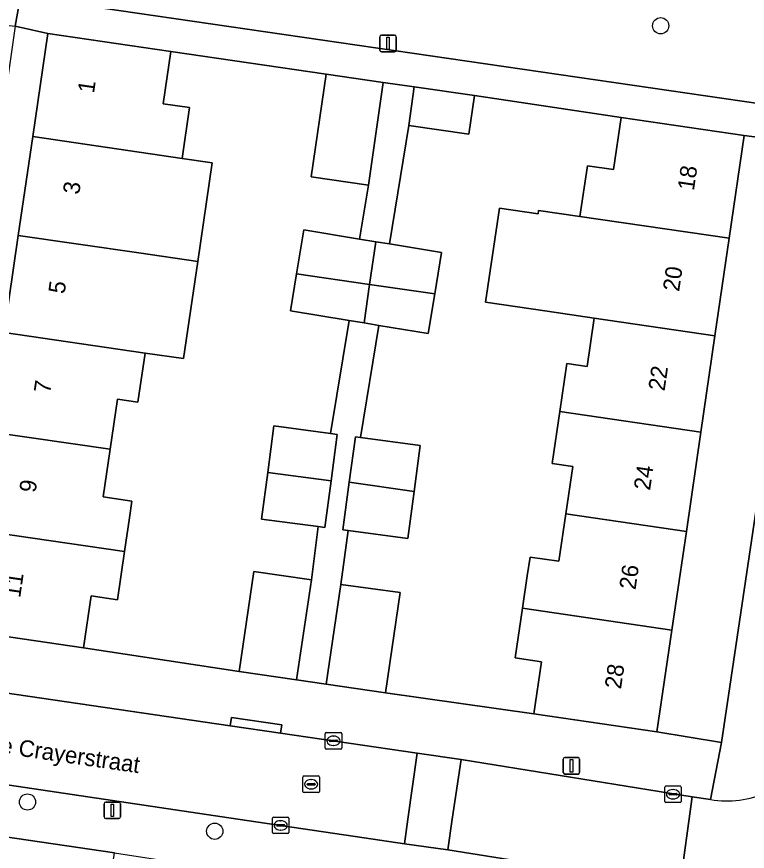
# Model space of a CAD drawing. Extents: x 163683 to 164494, y 382709 to 383872.
# Drawn here: x 164169 to 164213, y 382998.1 to 383048.4 of the extents above; entities that cross this region are included whole.
import ezdxf

# ---------------------------------------------------------------- set-up
doc = ezdxf.new("R2010")
doc.units = 0
for name, color, linetype in [('IMGEO_Boom', 7, 'Continuous'), ('IMGEO_Erf', 7, 'Continuous'), ('IMGEO_Groenvoorziening', 7, 'Continuous'), ('IMGEO_Kolk', 7, 'Continuous'), ('IMGEO_Lichtmast', 7, 'Continuous'), ('IMGEO_Muur', 7, 'Continuous'), ('IMGEO_Openbare_ruimte_label', 7, 'Continuous'), ('IMGEO_Pand', 7, 'Continuous'), ('IMGEO_Pand_nummerreeks', 7, 'Continuous'), ('IMGEO_Rijbaan_lokaal_open', 7, 'Continuous'), ('IMGEO_Rioolput', 7, 'Continuous'), ('IMGEO_Voetpad_halfverhard', 7, 'Continuous'), ('IMGEO_Voetpad_open', 7, 'Continuous')]:
    doc.layers.add(name, color=color, linetype=linetype)

msp = doc.modelspace()

# ---------------------------------------------------------------- linework, layer by layer
at = {"layer": 'IMGEO_Boom'}
for centre in [(164207.824, 383047.826), (164169.644, 383001.028), (164180.935, 382999.267)]:
    msp.add_circle(centre, 0.489, dxfattribs=at)
at = {"layer": 'IMGEO_Erf'}
for points in [[(164189.041, 383030.054), (164185.499, 383030.634), (164185.865, 383032.877), (164186.297, 383035.515), (164189.666, 383034.964), (164190.198, 383038.22), (164186.752, 383038.717), (164187.643, 383044.904), (164178.286, 383046.267), (164177.826, 383043.127), (164179.41, 383042.896), (164178.963, 383039.83), (164180.777, 383039.565), (164179.906, 383033.61), (164179.05, 383027.76), (164176.74, 383028.098), (164176.307, 383025.136), (164175.072, 383025.316), (164174.629, 383022.291), (164174.21, 383019.427), (164175.935, 383019.174), (164175.788, 383018.168), (164175.49, 383016.126), (164175.067, 383013.22), (164173.483, 383013.451), (164173.025, 383010.318), (164182.401, 383008.896), (164183.287, 383014.932), (164186.762, 383014.423), (164187.173, 383017.63), (164183.751, 383018.086), (164184.126, 383020.903), (164184.498, 383023.701), (164187.907, 383023.247)], [(164202.162, 383027.472), (164203.397, 383027.292), (164203.822, 383030.198), (164200.985, 383030.613), (164197.264, 383031.157), (164198.095, 383036.836), (164200.431, 383036.494), (164200.46, 383036.696), (164202.957, 383036.331), (164203.402, 383039.388), (164204.986, 383039.157), (164205.444, 383042.29), (164196.589, 383043.612), (164196.255, 383041.296), (164192.634, 383041.819), (164191.466, 383034.67), (164194.605, 383034.157), (164194.197, 383031.656), (164193.807, 383029.275), (164190.825, 383029.763), (164189.72, 383023.007), (164193.331, 383022.527), (164192.961, 383019.748), (164192.584, 383016.912), (164188.974, 383017.393), (164188.54, 383014.135), (164192.124, 383013.658), (164191.235, 383007.602), (164200.183, 383006.341), (164200.643, 383009.481), (164199.059, 383009.712), (164199.497, 383012.713), (164199.781, 383014.659), (164199.947, 383015.797), (164201.685, 383015.543), (164202.105, 383018.41), (164202.522, 383021.26), (164201.28, 383021.442), (164201.738, 383024.57)], [(164211.493, 383004.624), (164216.861, 383040.694), (164212.862, 383041.205), (164211.956, 383035.014), (164211.095, 383029.134), (164210.245, 383023.325), (164209.371, 383017.347), (164208.5, 383011.396), (164207.601, 383005.255)]]:
    msp.add_lwpolyline(points, close=True, dxfattribs=at)
at = {"layer": 'IMGEO_Groenvoorziening'}
msp.add_lwpolyline([(164171.559, 383055), (164171.064, 383051.879), (164170.675, 383049.429), (164170.738, 383049.419), (164217.162, 383042.632), (164218.419, 383042.448), (164218.72, 383044.51), (164219.293, 383048.43), (164214.867, 383050.4), (164210.434, 383051.188), (164208.444, 383050.517), (164198.901, 383052.035)], dxfattribs=at)
at = {"layer": 'IMGEO_Kolk'}
for p, q in [((164187.591, 383004.297), (164187.591, 383005.149)), ((164187.666, 383005.223), (164188.518, 383005.223)), ((164188.079, 383005.003), (164188.104, 383005.003)), ((164188.592, 383005.149), (164188.592, 383004.297)), ((164187.85, 383004.717), (164187.85, 383004.729)), ((164188.288, 383004.68), (164187.89, 383004.68)), ((164187.893, 383004.766), (164188.291, 383004.766)), ((164188.102, 383004.443), (164188.077, 383004.443)), ((164188.334, 383004.729), (164188.334, 383004.717)), ((164188.518, 383004.223), (164187.666, 383004.223)), ((164208.066, 383001.07), (164208.066, 383001.922)), ((164208.141, 383001.996), (164208.993, 383001.996)), ((164209.067, 383001.922), (164209.067, 383001.07)), ((164208.325, 383001.49), (164208.325, 383001.502)), ((164208.763, 383001.453), (164208.365, 383001.453)), ((164208.368, 383001.539), (164208.766, 383001.539)), ((164208.554, 383001.776), (164208.579, 383001.776)), ((164208.809, 383001.502), (164208.809, 383001.49)), ((164208.993, 383000.996), (164208.141, 383000.996)), ((164208.577, 383001.216), (164208.552, 383001.216)), ((164184.409, 382999.196), (164184.409, 383000.048)), ((164184.484, 383000.122), (164185.336, 383000.122)), ((164184.897, 382999.902), (164184.922, 382999.902)), ((164185.41, 383000.048), (164185.41, 382999.196)), ((164184.668, 382999.616), (164184.668, 382999.628)), ((164185.106, 382999.579), (164184.708, 382999.579)), ((164184.711, 382999.665), (164185.109, 382999.665)), ((164185.152, 382999.628), (164185.152, 382999.616)), ((164185.336, 382999.122), (164184.484, 382999.122)), ((164184.92, 382999.342), (164184.895, 382999.342))]:
    msp.add_line(p, q, dxfattribs=at)
for points in [[(164187.591, 383004.297), (164187.591, 383005.149)], [(164187.666, 383005.223), (164188.518, 383005.223)], [(164188.592, 383005.149), (164188.592, 383004.297)], [(164188.518, 383004.223), (164187.666, 383004.223)], [(164208.066, 383001.07), (164208.066, 383001.922)], [(164208.141, 383001.996), (164208.993, 383001.996)], [(164209.067, 383001.922), (164209.067, 383001.07)], [(164208.993, 383000.996), (164208.141, 383000.996)], [(164184.409, 382999.196), (164184.409, 383000.048)], [(164184.484, 383000.122), (164185.336, 383000.122)], [(164185.41, 383000.048), (164185.41, 382999.196)], [(164185.336, 382999.122), (164184.484, 382999.122)]]:
    msp.add_lwpolyline(points, dxfattribs=at)
for centre, radius, start, end in [((164187.668, 383005.147), 0.0765, 91.552, 178.448), ((164187.668, 383005.147), 0.0765, 91.552, 178.448), ((164188.516, 383005.147), 0.0765, 1.552, 88.448), ((164188.516, 383005.147), 0.0765, 1.552, 88.448), ((164187.89, 383004.726), 0.0403, 85.8775, 175.7526), ((164187.887, 383004.716), 0.0366, 178.938, 274.7102), ((164188.291, 383004.723), 0.043, 264.8664, 352.4533), ((164188.295, 383004.728), 0.0386, 1.7309, 96.639), ((164187.668, 383004.299), 0.0765, 181.552, 268.448), ((164187.668, 383004.299), 0.0765, 181.552, 268.448), ((164188.516, 383004.299), 0.0765, 271.552, 358.448), ((164188.516, 383004.299), 0.0765, 271.552, 358.448), ((164208.143, 383001.92), 0.0765, 91.552, 178.448), ((164208.143, 383001.92), 0.0765, 91.552, 178.448), ((164208.991, 383001.92), 0.0765, 1.552, 88.448), ((164208.991, 383001.92), 0.0765, 1.552, 88.448), ((164208.365, 383001.499), 0.0403, 85.8775, 175.7526), ((164208.362, 383001.489), 0.0366, 178.938, 274.7102), ((164208.766, 383001.496), 0.043, 264.8664, 352.4533), ((164208.77, 383001.501), 0.0386, 1.7309, 96.639), ((164208.143, 383001.072), 0.0765, 181.552, 268.448), ((164208.143, 383001.072), 0.0765, 181.552, 268.448), ((164208.991, 383001.072), 0.0765, 271.552, 358.448), ((164208.991, 383001.072), 0.0765, 271.552, 358.448), ((164184.486, 383000.046), 0.0765, 91.552, 178.448), ((164184.486, 383000.046), 0.0765, 91.552, 178.448), ((164185.334, 383000.046), 0.0765, 1.552, 88.448), ((164185.334, 383000.046), 0.0765, 1.552, 88.448), ((164184.708, 382999.625), 0.0403, 85.8775, 175.7526), ((164184.705, 382999.615), 0.0366, 178.938, 274.7102), ((164185.109, 382999.622), 0.043, 264.8664, 352.4533), ((164185.113, 382999.627), 0.0386, 1.7309, 96.639), ((164184.486, 382999.198), 0.0765, 181.552, 268.448), ((164184.486, 382999.198), 0.0765, 181.552, 268.448), ((164185.334, 382999.198), 0.0765, 271.552, 358.448), ((164185.334, 382999.198), 0.0765, 271.552, 358.448)]:
    msp.add_arc(centre, radius, start, end, dxfattribs=at)
for centre, major_axis, ratio, start_param, end_param in [((164188.078, 383004.723), (-0.387, 0.002), 0.722429, 4.712389, 7.853982), ((164188.103, 383004.723), (-0.39, 0.002), 0.717154, 1.570796, 4.712389), ((164208.553, 383001.496), (-0.387, 0.002), 0.722429, 4.712389, 7.853982), ((164208.578, 383001.496), (-0.39, 0.002), 0.717154, 1.570796, 4.712389), ((164184.896, 382999.622), (-0.387, 0.002), 0.722429, 4.712389, 7.853982), ((164184.921, 382999.622), (-0.39, 0.002), 0.717154, 1.570796, 4.712389)]:
    msp.add_ellipse(centre, major_axis=major_axis, ratio=ratio, start_param=start_param, end_param=end_param, dxfattribs=at)
at = {"layer": 'IMGEO_Lichtmast'}
for p, q in [((164190.985, 383047.264), (164191.775, 383047.264)), ((164191.775, 383047.264), (164190.985, 383047.264)), ((164190.885, 383046.364), (164190.885, 383047.164)), ((164190.885, 383047.164), (164190.885, 383046.364)), ((164191.875, 383047.164), (164191.875, 383046.364)), ((164191.875, 383046.364), (164191.875, 383047.164)), ((164191.775, 383046.264), (164190.985, 383046.264)), ((164190.985, 383046.264), (164191.775, 383046.264)), ((164201.948, 383002.813), (164201.948, 383003.613)), ((164201.948, 383003.613), (164201.948, 383002.813)), ((164202.048, 383003.713), (164202.838, 383003.713)), ((164202.838, 383003.713), (164202.048, 383003.713)), ((164202.938, 383003.613), (164202.938, 383002.813)), ((164202.938, 383002.813), (164202.938, 383003.613)), ((164202.838, 383002.713), (164202.048, 383002.713)), ((164202.048, 383002.713), (164202.838, 383002.713)), ((164174.261, 383000.128), (164174.261, 383000.928)), ((164174.261, 383000.928), (164174.261, 383000.128)), ((164174.361, 383001.028), (164175.151, 383001.028)), ((164175.151, 383001.028), (164174.361, 383001.028)), ((164175.251, 383000.928), (164175.251, 383000.128)), ((164175.251, 383000.128), (164175.251, 383000.928)), ((164175.151, 383000.028), (164174.361, 383000.028)), ((164174.361, 383000.028), (164175.151, 383000.028))]:
    msp.add_line(p, q, dxfattribs=at)
for points in [[(164191.305, 383047.139), (164191.455, 383047.139), (164191.455, 383046.389), (164191.305, 383046.389), (164191.305, 383047.139)], [(164202.368, 383003.588), (164202.518, 383003.588), (164202.518, 383002.838), (164202.368, 383002.838), (164202.368, 383003.588)], [(164174.681, 383000.903), (164174.831, 383000.903), (164174.831, 383000.153), (164174.681, 383000.153), (164174.681, 383000.903)]]:
    msp.add_lwpolyline(points, dxfattribs=at)
for centre, start, end in [((164190.985, 383047.164), 90, 180), ((164190.985, 383047.164), 90, 180), ((164191.775, 383047.164), 0, 90), ((164191.775, 383047.164), 360, 90), ((164190.985, 383046.364), 180, 270), ((164190.985, 383046.364), 180, 270), ((164191.775, 383046.364), 270, 0), ((164191.775, 383046.364), 270, 0), ((164202.048, 383003.613), 90, 180), ((164202.048, 383003.613), 90, 180), ((164202.838, 383003.613), 0, 90), ((164202.838, 383003.613), 360, 90), ((164202.048, 383002.813), 180, 270), ((164202.048, 383002.813), 180, 270), ((164202.838, 383002.813), 270, 0), ((164202.838, 383002.813), 270, 0), ((164174.361, 383000.928), 90, 180), ((164174.361, 383000.928), 90, 180), ((164175.151, 383000.928), 0, 90), ((164175.151, 383000.928), 360, 90), ((164174.361, 383000.128), 180, 270), ((164174.361, 383000.128), 180, 270), ((164175.151, 383000.128), 270, 0), ((164175.151, 383000.128), 270, 0)]:
    msp.add_arc(centre, 0.1, start, end, dxfattribs=at)
at = {"layer": 'IMGEO_Muur'}
for points in [[(164178.286, 383046.267), (164187.643, 383044.904)], [(164196.589, 383043.612), (164205.444, 383042.29)], [(164173.025, 383010.318), (164182.401, 383008.896)]]:
    msp.add_lwpolyline(points, dxfattribs=at)
at = {"layer": 'IMGEO_Pand'}
for points in [[(164178.963, 383039.83), (164179.41, 383042.896), (164177.826, 383043.127), (164178.286, 383046.267), (164170.868, 383047.353), (164169.96, 383041.146)], [(164187.643, 383044.904), (164186.752, 383038.717), (164190.198, 383038.22), (164191.089, 383044.406)], [(164196.589, 383043.612), (164192.969, 383044.135), (164192.634, 383041.819), (164196.255, 383041.296)], [(164202.957, 383036.331), (164211.956, 383035.014), (164212.862, 383041.205), (164205.444, 383042.29), (164204.986, 383039.157), (164203.402, 383039.388)], [(164178.963, 383039.83), (164169.96, 383041.146), (164169.088, 383035.191), (164176.354, 383034.129), (164179.906, 383033.61), (164180.777, 383039.565)], [(164211.956, 383035.014), (164202.957, 383036.331), (164200.46, 383036.696), (164200.431, 383036.494), (164198.095, 383036.836), (164197.264, 383031.157), (164200.985, 383030.613), (164203.822, 383030.198), (164211.095, 383029.134)], [(164179.906, 383033.61), (164176.354, 383034.129), (164169.088, 383035.191), (164168.232, 383029.342), (164176.74, 383028.098), (164179.05, 383027.76)], [(164190.651, 383034.803), (164189.666, 383034.964), (164186.297, 383035.515), (164185.865, 383032.877), (164190.275, 383032.23)], [(164194.605, 383034.157), (164191.466, 383034.67), (164190.651, 383034.803), (164190.275, 383032.23), (164194.197, 383031.656)], [(164190.275, 383032.23), (164185.865, 383032.877), (164185.499, 383030.634), (164189.041, 383030.054), (164189.936, 383029.908)], [(164194.197, 383031.656), (164190.275, 383032.23), (164189.936, 383029.908), (164190.825, 383029.763), (164193.807, 383029.275)], [(164211.095, 383029.134), (164203.822, 383030.198), (164203.397, 383027.292), (164202.162, 383027.472), (164201.738, 383024.57), (164210.245, 383023.325)], [(164174.629, 383022.291), (164175.072, 383025.316), (164176.307, 383025.136), (164176.74, 383028.098), (164168.232, 383029.342), (164167.356, 383023.354)], [(164201.738, 383024.57), (164201.28, 383021.442), (164202.522, 383021.26), (164202.105, 383018.41), (164209.371, 383017.347), (164210.245, 383023.325)], [(164187.907, 383023.247), (164184.498, 383023.701), (164184.126, 383020.903), (164187.945, 383020.395), (164188.318, 383023.192)], [(164166.491, 383017.442), (164175.49, 383016.126), (164175.788, 383018.168), (164175.935, 383019.174), (164174.21, 383019.427), (164174.629, 383022.291), (164167.356, 383023.354)], [(164193.331, 383022.527), (164189.72, 383023.007), (164189.412, 383023.048), (164189.049, 383020.32), (164192.961, 383019.748)], [(164187.945, 383020.395), (164184.126, 383020.903), (164183.751, 383018.086), (164187.173, 383017.63), (164187.57, 383017.577)], [(164192.961, 383019.748), (164189.049, 383020.32), (164188.664, 383017.434), (164188.974, 383017.393), (164192.584, 383016.912)], [(164209.371, 383017.347), (164202.105, 383018.41), (164201.685, 383015.543), (164199.947, 383015.797), (164199.781, 383014.659), (164199.497, 383012.713), (164208.5, 383011.396)], [(164166.491, 383017.442), (164165.607, 383011.403), (164173.025, 383010.318), (164173.483, 383013.451), (164175.067, 383013.22), (164175.49, 383016.126)], [(164182.401, 383008.896), (164185.874, 383008.386), (164186.762, 383014.423), (164183.287, 383014.932)], [(164187.658, 383008.127), (164191.235, 383007.602), (164192.124, 383013.658), (164188.54, 383014.135)], [(164208.5, 383011.396), (164199.497, 383012.713), (164199.059, 383009.712), (164200.643, 383009.481), (164200.183, 383006.341), (164207.601, 383005.255)], [(164166.584, 382992.955), (164175.591, 382991.645), (164176.02, 382994.599), (164174.436, 382994.829), (164174.892, 382997.965), (164167.47, 382999.044)]]:
    msp.add_lwpolyline(points, close=True, dxfattribs=at)
at = {"layer": 'IMGEO_Rijbaan_lokaal_open'}
for points in [[(164165.708, 383002.458), (164182.333, 383000), (164186.276, 382999.417), (164189.944, 382998.875), (164192.376, 382998.515), (164192.586, 383000), (164193.147, 383003.97), (164184.901, 383005.176), (164181.867, 383005.62), (164167.448, 383007.729)], [(164210.822, 383001.178), (164209.725, 383001.347), (164208.972, 382995.917), (164210.49, 382995.695)]]:
    msp.add_lwpolyline(points, dxfattribs=at)
for points in [[(164195.79, 383003.596), (164193.147, 383003.97), (164192.586, 383000), (164192.376, 382998.515), (164194.984, 382998.151), (164195.258, 383000)], [(164209.725, 383001.347), (164195.79, 383003.596), (164195.258, 383000), (164194.984, 382998.151), (164208.972, 382995.917)]]:
    msp.add_lwpolyline(points, close=True, dxfattribs=at)
msp.add_arc((164211.804, 383006.931), 5.836, 260.3133, 294.987, dxfattribs=at)
at = {"layer": 'IMGEO_Rioolput'}
for p, q in [((164186.247, 383001.672), (164186.247, 383002.524)), ((164186.322, 383002.598), (164187.174, 383002.598)), ((164187.248, 383002.524), (164187.248, 383001.672)), ((164186.506, 383002.092), (164186.506, 383002.104)), ((164186.944, 383002.055), (164186.546, 383002.055)), ((164186.549, 383002.141), (164186.947, 383002.141)), ((164186.735, 383002.378), (164186.76, 383002.378)), ((164186.99, 383002.104), (164186.99, 383002.092)), ((164187.174, 383001.598), (164186.322, 383001.598)), ((164186.758, 383001.818), (164186.733, 383001.818))]:
    msp.add_line(p, q, dxfattribs=at)
for points in [[(164186.247, 383001.672), (164186.247, 383002.524)], [(164186.322, 383002.598), (164187.174, 383002.598)], [(164187.248, 383002.524), (164187.248, 383001.672)], [(164187.174, 383001.598), (164186.322, 383001.598)]]:
    msp.add_lwpolyline(points, dxfattribs=at)
for centre, radius, start, end in [((164186.324, 383002.522), 0.0765, 91.552, 178.448), ((164186.324, 383002.522), 0.0765, 91.552, 178.448), ((164187.172, 383002.522), 0.0765, 1.552, 88.448), ((164187.172, 383002.522), 0.0765, 1.552, 88.448), ((164186.546, 383002.101), 0.0403, 85.8775, 175.7526), ((164186.543, 383002.091), 0.0366, 178.938, 274.7102), ((164186.947, 383002.098), 0.043, 264.8664, 352.4533), ((164186.951, 383002.103), 0.0386, 1.7309, 96.639), ((164186.324, 383001.674), 0.0765, 181.552, 268.448), ((164186.324, 383001.674), 0.0765, 181.552, 268.448), ((164187.172, 383001.674), 0.0765, 271.552, 358.448), ((164187.172, 383001.674), 0.0765, 271.552, 358.448)]:
    msp.add_arc(centre, radius, start, end, dxfattribs=at)
for centre, major_axis, ratio, start_param, end_param in [((164186.734, 383002.098), (-0.387, 0.002), 0.722429, 4.712389, 7.853982), ((164186.759, 383002.098), (-0.39, 0.002), 0.717154, 1.570796, 4.712389)]:
    msp.add_ellipse(centre, major_axis=major_axis, ratio=ratio, start_param=start_param, end_param=end_param, dxfattribs=at)
at = {"layer": 'IMGEO_Voetpad_halfverhard'}
msp.add_lwpolyline([(164162.226, 383048.525), (164168.897, 383047.801), (164169.216, 383049.609), (164162.319, 383050.556)], dxfattribs=at)
at = {"layer": 'IMGEO_Voetpad_open'}
for points in [[(164225.375, 383057.735), (164225.582, 383058.271), (164226.449, 383060.257), (164232.957, 383073.94), (164229.967, 383074.268), (164227.535, 383069.254), (164220.099, 383053.923), (164219.723, 383051.373), (164219.401, 383049.167), (164219.293, 383048.43), (164218.72, 383044.51), (164218.419, 383042.448), (164217.162, 383042.632), (164216.861, 383040.694), (164211.493, 383004.624), (164210.822, 383001.178)], [(164163.661, 383030.372), (164168.232, 383029.342), (164169.088, 383035.191), (164169.96, 383041.146), (164170.868, 383047.353), (164168.897, 383047.801), (164167.449, 383037.807), (164164.98, 383038.234), (164160.032, 383038.872), (164154.923, 383039.607), (164152.452, 383039.999), (164152.624, 383041.139), (164150.932, 383041.393), (164143.649, 383042.486)], [(164211.493, 383004.624), (164207.601, 383005.255), (164200.183, 383006.341), (164191.235, 383007.602), (164187.658, 383008.127), (164185.874, 383008.386), (164182.401, 383008.896), (164173.025, 383010.318), (164165.607, 383011.403), (164164.39, 383008.516)], [(164166.499, 383007.868), (164167.448, 383007.729), (164181.867, 383005.62), (164181.94, 383006.121), (164184.974, 383005.676), (164184.901, 383005.176), (164193.147, 383003.97), (164195.79, 383003.596), (164209.725, 383001.347), (164210.822, 383001.178), (164211.493, 383004.624)], [(164186.276, 382999.417), (164182.333, 383000), (164165.708, 383002.458)], [(164162.312, 383002.09), (164162.059, 382999.803), (164167.47, 382999.044), (164174.892, 382997.965), (164180.499, 382997.109), (164183.989, 382996.601), (164185.77, 382996.322), (164189.351, 382995.796), (164198.479, 382994.495), (164205.899, 382993.405), (164208.965, 382992.962)], [(164209.672, 382992.036), (164210.49, 382995.695), (164208.972, 382995.917), (164194.984, 382998.151), (164192.376, 382998.515), (164189.944, 382998.875), (164186.276, 382999.417)]]:
    msp.add_lwpolyline(points, dxfattribs=at)
for points in [[(164170.738, 383049.419), (164170.675, 383049.429), (164169.223, 383049.653), (164169.216, 383049.609), (164168.897, 383047.801), (164170.868, 383047.353), (164178.286, 383046.267), (164187.643, 383044.904), (164191.089, 383044.406), (164192.969, 383044.135), (164196.589, 383043.612), (164205.444, 383042.29), (164212.862, 383041.205), (164216.861, 383040.694), (164217.162, 383042.632)], [(164192.634, 383041.819), (164192.969, 383044.135), (164191.089, 383044.406), (164190.198, 383038.22), (164189.666, 383034.964), (164190.651, 383034.803), (164191.466, 383034.67)], [(164189.049, 383020.32), (164189.412, 383023.048), (164189.72, 383023.007), (164190.825, 383029.763), (164189.936, 383029.908), (164189.041, 383030.054), (164187.907, 383023.247), (164188.318, 383023.192), (164187.945, 383020.395), (164187.57, 383017.577), (164187.173, 383017.63), (164186.762, 383014.423), (164185.874, 383008.386), (164187.658, 383008.127), (164188.54, 383014.135), (164188.974, 383017.393), (164188.664, 383017.434)], [(164181.867, 383005.62), (164184.901, 383005.176), (164184.974, 383005.676), (164181.94, 383006.121)]]:
    msp.add_lwpolyline(points, close=True, dxfattribs=at)
msp.add_arc((164211.804, 383006.931), 5.836, 260.3133, 294.987, dxfattribs=at)

# ---------------------------------------------------------------- texts
at = {"layer": 'IMGEO_Openbare_ruimte_label'}
msp.add_text('de Crayerstraat', height=1, rotation=351.7241, dxfattribs=at).set_placement((164167.218, 383004.091))
msp.add_text('de Crayerstraat', height=1, rotation=351.7241, dxfattribs=at).set_placement((164167.218, 383004.091))
at = {"layer": 'IMGEO_Pand_nummerreeks'}
for s, rotation, p in [('1', 81.6743, (164173.652, 383043.722)), ('18', 81.6743, (164209.824, 383037.849)), ('3', 81.6751, (164172.758, 383037.619)), ('20', 81.6751, (164208.934, 383031.767)), ('5', 81.6751, (164171.881, 383031.627)), ('22', 81.6743, (164208.056, 383025.771)), ('7', 81.6743, (164171.006, 383025.634)), ('24', 81.6743, (164207.181, 383019.781)), ('9', 81.6743, (164170.129, 383019.643)), ('26', 81.6743, (164206.304, 383013.789)), ('11', 81.6743, (164169.201, 383013.309)), ('28', 81.6743, (164205.427, 383007.801))]:
    msp.add_text(s, height=1, rotation=rotation, dxfattribs=at).set_placement(p)

doc.saveas('drawing.dxf')
